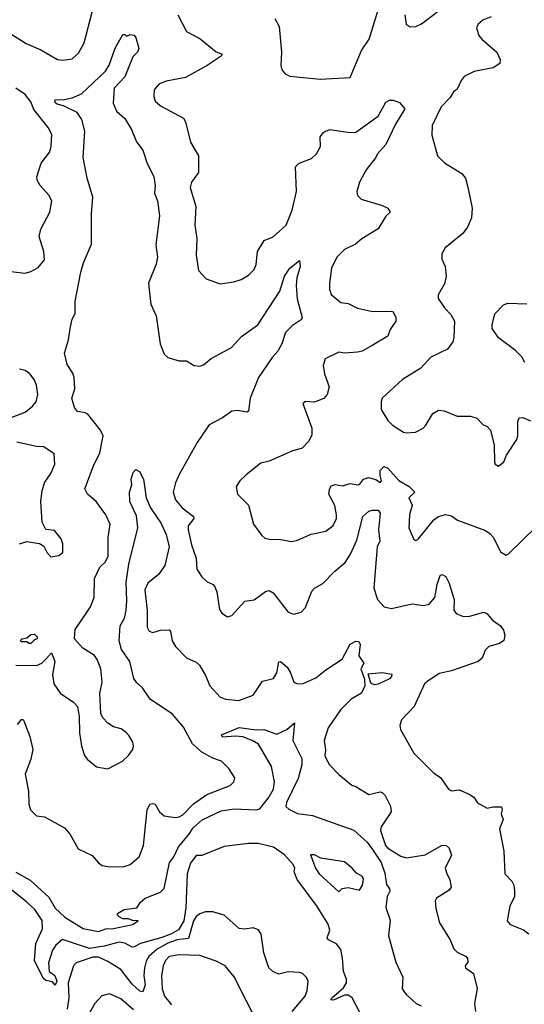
# Model space of a CAD drawing. Extents: x 1690054 to 1842981, y 782881 to 914114.
# Tile 653 of 656: x 1812166 to 1814852, y 882801 to 888038. Entities that reach past the tile are written whole.
import ezdxf

# ---------------------------------------------------------------- set-up
doc = ezdxf.new("R2010")
doc.units = 0

msp = doc.modelspace()

# ---------------------------------------------------------------- linework, layer by layer
at = {"layer": '0CON10XD'}
for points in [[(1813524.6, 888044.6), (1813548.1, 888001.9), (1813559.5, 887865), (1813555.7, 887795), (1813562.1, 887772.1), (1813579.5, 887749.5), (1813605, 887738.8), (1813765, 887721.9), (1813925, 887730), (1813985.4, 887875), (1814026.6, 887935), (1814085, 888124)], [(1814216.5, 888065), (1814223.3, 888015), (1814245, 888000.9), (1814275, 888002.9), (1814305, 888015.5), (1814475, 888146.9)], [(1812105, 887971.2), (1812201.5, 887911.5), (1812278.8, 887878.8), (1812367.4, 887827.4), (1812395, 887823.1), (1812445, 887830), (1812478.9, 887861.1), (1812509.4, 887915), (1812554.5, 888085)], [(1813007.3, 888065), (1813055, 887975.7), (1813125, 887938.8), (1813212.3, 887867.7), (1813243.3, 887855), (1813238.8, 887845), (1813165, 887793.8), (1813049.1, 887730.9), (1812945, 887711.9), (1812906.2, 887695), (1812882.5, 887665), (1812880.5, 887630.5), (1812888, 887605), (1812915, 887580), (1813037.5, 887515), (1813048.6, 887495), (1813075, 887387.5), (1813117.5, 887315), (1813118.8, 887225), (1813080.4, 887175), (1813072.9, 887145), (1813104, 887044), (1813099.2, 886945), (1813108.5, 886875), (1813105.6, 886785), (1813117.5, 886705), (1813159.1, 886659.1), (1813233.9, 886633.9), (1813306.1, 886643.9), (1813344.3, 886655.7), (1813385, 886678.8), (1813415, 886710), (1813424.3, 886735.7), (1813431.4, 886805), (1813467, 886863), (1813515, 886882.5), (1813584.4, 886945), (1813616.5, 887025), (1813640.5, 887125), (1813634.5, 887255.5), (1813653.8, 887275), (1813719.7, 887300.3), (1813745.6, 887324.4), (1813766.6, 887363.4), (1813765.8, 887415), (1813785, 887440), (1813815, 887454.2), (1813925, 887438.5), (1813955, 887440), (1814075, 887525.8), (1814115, 887600), (1814135, 887610), (1814155, 887610.8), (1814187.6, 887597.6), (1814215.5, 887565), (1814166.5, 887483.5), (1814114.5, 887375), (1814070, 887325), (1814062.5, 887305), (1814009.9, 887240.1), (1813975.5, 887175), (1813961.4, 887125), (1813965, 887102.5), (1813984.3, 887084.3), (1814092.6, 887052.6), (1814126.2, 887035), (1814138.8, 887015), (1814115, 886993.8), (1814074, 886926), (1813987, 886873), (1813954, 886845), (1813895, 886816.7), (1813854.4, 886775), (1813826.1, 886716.1), (1813815.7, 886635), (1813816, 886605), (1813825, 886577.5), (1813875, 886534.2), (1813915, 886528.9), (1813965, 886504.5), (1814045, 886485.8), (1814145, 886488.6), (1814155, 886483.8), (1814168.9, 886455), (1814168.1, 886435), (1814138.8, 886391.2), (1814125.8, 886355), (1814043.3, 886305), (1813988.8, 886275), (1813965, 886269.2), (1813895, 886264.5), (1813865, 886270.5), (1813793.1, 886235), (1813780.9, 886199.1), (1813788.1, 886155), (1813813.6, 886086.4), (1813803.3, 886045), (1813785, 886023.8), (1813735, 886003.3), (1813687, 886007), (1813673.6, 885996.4), (1813721.4, 885865), (1813721.7, 885828.3), (1813704.4, 885795.6), (1813670.4, 885759.6), (1813615, 885743.1), (1813495, 885690.5), (1813450.5, 885679.5), (1813372, 885618), (1813338.6, 885585), (1813319.2, 885555), (1813326.2, 885515), (1813385, 885456.7), (1813411.2, 885355), (1813454.3, 885294.3), (1813471.4, 885281.4), (1813495, 885276), (1813555, 885274), (1813615, 885262.5), (1813645, 885269.2), (1813717.6, 885302.4), (1813795, 885317.1), (1813835, 885348), (1813851.9, 885385), (1813853.3, 885405), (1813843.5, 885455), (1813812.5, 885515), (1813815, 885540), (1813825, 885558.6), (1813845, 885566.5), (1813885, 885558.6), (1813925, 885570.8), (1813966.5, 885563.5), (1813975, 885566), (1813997.1, 885595), (1814023.6, 885603.6), (1814062.6, 885592.6), (1814085, 885577.5), (1814092.5, 885585), (1814084.2, 885614.2), (1814085, 885640), (1814105, 885662.5), (1814125, 885652.5), (1814185, 885587.5), (1814240, 885555), (1814270, 885525), (1814237.5, 885495), (1814255.6, 885455.6), (1814241.9, 885405), (1814238, 885335), (1814265, 885273.3), (1814275, 885268.8), (1814287.5, 885275), (1814371.4, 885378.6), (1814395, 885395.7), (1814433.4, 885406.6), (1814465, 885400), (1814496.6, 885376.6), (1814645, 885321.5), (1814668.6, 885305), (1814688, 885285), (1814725, 885207.5), (1814755, 885189.5), (1814767.1, 885195), (1814915, 885341.2)], [(1814675, 888054.3), (1814632, 888035), (1814607.5, 888015), (1814598.6, 887995), (1814610.6, 887955), (1814625.8, 887935), (1814705.7, 887865), (1814723.3, 887826.7), (1814721.2, 887805), (1814687.4, 887782.6), (1814585, 887763.5), (1814533, 887737), (1814515.6, 887715), (1814495, 887669.2), (1814475.6, 887654.4), (1814458.1, 887625), (1814409.4, 887575), (1814361.1, 887475), (1814360.6, 887425), (1814390, 887315), (1814427, 887277), (1814519.8, 887219.8), (1814538.6, 887195), (1814551.7, 887148.3), (1814574.3, 887035), (1814571.9, 886985), (1814549.5, 886935), (1814525, 886900.6), (1814431.2, 886825), (1814413.6, 886793.6), (1814413.8, 886765), (1814431.2, 886725), (1814436.8, 886673.2), (1814427, 886633), (1814393.8, 886575), (1814392.9, 886555), (1814428.1, 886505), (1814460.9, 886470.9), (1814480, 886435), (1814477.7, 886347.7), (1814472, 886325), (1814443.3, 886285), (1814355, 886243.8), (1814302, 886185), (1814203.3, 886125), (1814096.2, 886025), (1814091.2, 886005), (1814091.2, 885965), (1814125, 885906.7), (1814150.9, 885880.9), (1814208.8, 885845), (1814225, 885840), (1814273.3, 885845), (1814314, 885865), (1814328.7, 885881.3), (1814365.9, 885944.1), (1814395, 885961.5), (1814425, 885958.5), (1814495, 885928.8), (1814565, 885930), (1814599.4, 885919.4), (1814632, 885885), (1814655, 885874), (1814672, 885855), (1814692, 885775), (1814693.8, 885685), (1814697.5, 885675), (1814715, 885663.3), (1814743.6, 885686.4), (1814757.7, 885722.3), (1814812.9, 885805), (1814818.5, 885825), (1814818.1, 885901.9), (1814825, 885920), (1814845, 885922), (1814885, 885904)], [(1812145, 884605.5), (1812255, 884603.9), (1812284, 884615), (1812304.3, 884635), (1812335, 884670), (1812354, 884625), (1812341.1, 884555), (1812348.6, 884505), (1812384, 884455), (1812450.3, 884410.3), (1812473.3, 884385), (1812482.3, 884332.3), (1812484.2, 884245), (1812496, 884175), (1812512, 884125), (1812526.2, 884105), (1812575, 884063.8), (1812635, 884053.8), (1812713.3, 884095), (1812746, 884125), (1812766.2, 884155), (1812772, 884175), (1812768.8, 884195), (1812748.7, 884228.7), (1812735, 884246), (1812705.7, 884265.7), (1812665, 884276.2), (1812635, 884296.2), (1812608.8, 884325), (1812597.7, 884347.7), (1812592.5, 884455), (1812605.8, 884514.2), (1812597.5, 884585), (1812578.6, 884635), (1812565, 884657.1), (1812502.5, 884695), (1812458, 884745), (1812461.2, 884795), (1812525, 884888), (1812542.9, 884915), (1812562.9, 884965), (1812564.6, 885065.4), (1812593.6, 885126.4), (1812622.7, 885155), (1812637.9, 885185), (1812636.5, 885285), (1812647.3, 885355), (1812625.5, 885405), (1812572.5, 885475), (1812526.7, 885515), (1812513.5, 885543.5), (1812558.8, 885665), (1812592.5, 885735), (1812610.5, 885825), (1812596.7, 885855), (1812529.3, 885939.3), (1812515, 885947.9), (1812474.6, 885954.6), (1812458.5, 885975), (1812444.3, 886025), (1812458.9, 886075), (1812456.8, 886135), (1812448.7, 886158.7), (1812418.5, 886205), (1812405.3, 886265), (1812425.4, 886335), (1812434.9, 886395.1), (1812444.8, 886445.2), (1812461.4, 886475), (1812461.1, 886538.9), (1812490.8, 886695), (1812505.3, 886744.7), (1812548.8, 886845), (1812548.6, 887005), (1812555.3, 887095), (1812524.6, 887195), (1812504.9, 887304.9), (1812512.5, 887445), (1812497.2, 887507.3), (1812472.9, 887545), (1812399.3, 887579.3), (1812365, 887588.6), (1812356, 887595), (1812353, 887607), (1812356.7, 887613.3), (1812395, 887612.9), (1812445, 887622.5), (1812495, 887644.4), (1812623.1, 887765), (1812643.1, 887796.9), (1812675, 887887.5), (1812715, 887960), (1812725, 887960), (1812735, 887950), (1812755, 887960), (1812775.7, 887955.7), (1812784.3, 887944.3), (1812800, 887885), (1812794.1, 887865.9), (1812769.3, 887840.7), (1812725.8, 887735), (1812668.6, 887675), (1812663.2, 887595), (1812681.1, 887551.1), (1812725, 887512), (1812761.9, 887455), (1812788.6, 887388.6), (1812821.9, 887345), (1812843.9, 887273.9), (1812879.5, 887205), (1812887.5, 887155), (1812884.6, 887115), (1812900.5, 887075), (1812910.8, 886995), (1812891.7, 886841.7), (1812899.2, 886775), (1812892.3, 886737.7), (1812852.7, 886637.3), (1812857.1, 886585), (1812863.8, 886525), (1812893.5, 886463.5), (1812914.5, 886315), (1812935, 886260), (1812955, 886241.9), (1813015, 886224.6), (1813055, 886224.5), (1813095, 886199.6), (1813125, 886196.2), (1813145, 886202.7), (1813185, 886235.4), (1813294.4, 886295), (1813347.3, 886352.7), (1813434.5, 886415), (1813550.5, 886595), (1813575, 886673.8), (1813605, 886716), (1813655, 886757.5), (1813660, 886725), (1813641.1, 886665), (1813637.3, 886625), (1813643.7, 886553.7), (1813670, 886455), (1813666, 886444), (1813618.8, 886411.2), (1813580.8, 886375), (1813561.9, 886315), (1813540.8, 886275), (1813509.3, 886240.7), (1813436.9, 886135), (1813392.5, 886025), (1813384.2, 885955.8), (1813375, 885950), (1813325, 885958.9), (1813295, 885955.5), (1813245, 885920.4), (1813175, 885883.1), (1813111.4, 885788.6), (1813015, 885620), (1812995.5, 885575), (1812983.1, 885525), (1812995.6, 885485), (1813031.5, 885441.5), (1813090.6, 885395), (1813092.9, 885385), (1813063.1, 885346.9), (1813062.5, 885325), (1813080.5, 885245), (1813105.7, 885175), (1813108.8, 885115), (1813136.2, 885075), (1813165, 885048), (1813196.7, 885035), (1813205, 885022.5), (1813216.2, 884995), (1813230.6, 884900.6), (1813241.7, 884881.7), (1813272.7, 884862.7), (1813295, 884868.8), (1813365, 884945.8), (1813415, 884953.1), (1813475, 884997.5), (1813495, 885002.5), (1813515, 884989.2), (1813595, 884887.1), (1813625, 884876), (1813665, 884886.7), (1813687.7, 884912.3), (1813720.9, 884999.1), (1813735.7, 885014.3), (1813780.3, 885039.7), (1813842.9, 885105), (1813899, 885151), (1813927.3, 885195), (1813960.6, 885269.4), (1813993.1, 885395), (1814025, 885424.2), (1814045, 885430), (1814075, 885430), (1814084.3, 885414.3), (1814076.2, 885325), (1814082.9, 885265), (1814068.4, 885235), (1814062.4, 885147.6), (1814050.8, 885015), (1814070.9, 884955), (1814105.5, 884915.5), (1814145, 884906.7), (1814255, 884931.4), (1814315, 884922), (1814345, 884928.8), (1814375.5, 884965), (1814388.6, 885035), (1814405, 885082.5), (1814415, 885088), (1814435, 885076.2), (1814450, 885045), (1814478.5, 884955), (1814477.4, 884897.4), (1814489.8, 884879.8), (1814522.5, 884865), (1814555, 884863.1), (1814637.5, 884887.5), (1814655, 884878.8), (1814682.5, 884845), (1814725, 884813.6), (1814740.8, 884790.9), (1814748.5, 884765), (1814743.3, 884736.7), (1814720.5, 884719.5), (1814664, 884705), (1814643.3, 884685), (1814627.3, 884642.7), (1814606.7, 884625), (1814464.5, 884575.5), (1814399.1, 884560.9), (1814339.3, 884519.3), (1814320.8, 884505), (1814265.8, 884385), (1814199.2, 884315), (1814190, 884285), (1814192.7, 884262.7), (1814265, 884136.2), (1814370.6, 884030.6), (1814406.7, 884006.7), (1814448.8, 883945), (1814465, 883937.5), (1814505, 883942), (1814559.5, 883919.5), (1814583.4, 883903.4), (1814603.2, 883873.2), (1814655, 883844), (1814685, 883851.1), (1814730.7, 883850.7), (1814734.2, 883835), (1814728.8, 883815), (1814740, 883785), (1814720.8, 883735), (1814744, 883615), (1814749.2, 883495), (1814786.2, 883456.2), (1814796.5, 883435), (1814800.6, 883405), (1814799.2, 883375), (1814775, 883322.5), (1814760.6, 883245), (1814776.2, 883225), (1814848.1, 883198.1), (1814875.5, 883175.5)], [(1811965, 886717.5), (1812195, 886690.8), (1812225, 886698.6), (1812265, 886720), (1812298.3, 886761.7), (1812294, 886805), (1812269.4, 886885), (1812279.4, 886925), (1812327.1, 887015), (1812338.1, 887075), (1812320.6, 887105), (1812275, 887156), (1812259.5, 887185), (1812256.8, 887203.2), (1812280, 887275), (1812326.2, 887335), (1812333.9, 887366.1), (1812336.8, 887426.8), (1812318.1, 887465), (1812241.4, 887561.4), (1812225, 887601.9), (1812195, 887640), (1812145, 887673.6)], [(1814854.4, 886215), (1814839.4, 886245), (1814805, 886278.9), (1814715, 886345.4), (1814680.9, 886395), (1814680.4, 886415), (1814695.5, 886474.5), (1814741.7, 886521.7), (1814765, 886530.8), (1814865, 886527.5)], [(1812126.7, 885925), (1812195, 885951.2), (1812235, 885982.2), (1812253.1, 886005), (1812263.1, 886045), (1812255.6, 886095), (1812243.3, 886125), (1812220, 886155), (1812195, 886172.7), (1812165, 886179.1)], [(1812165, 885250), (1812205, 885262.5), (1812271.7, 885251.7), (1812295, 885237.5), (1812311.7, 885201.7), (1812332, 885182), (1812375, 885188.8), (1812396, 885205), (1812395, 885250), (1812386.6, 885276.6), (1812350.7, 885320.7), (1812305, 885327.5), (1812286, 885365), (1812279.6, 885475), (1812285.3, 885534.7), (1812300.9, 885579.1), (1812332.7, 885625), (1812352.9, 885675), (1812349.2, 885729.2), (1812295.5, 885765.5), (1812255, 885768.2), (1812150.6, 885790.6)], [(1812155, 884290), (1812175, 884316.2), (1812185, 884316.7), (1812188.8, 884308.8), (1812220.8, 884225), (1812237, 884157), (1812225.8, 884105.8), (1812195.6, 884025), (1812212.5, 883935), (1812214, 883865), (1812224, 883835), (1812255, 883804), (1812297.9, 883797.9), (1812405, 883739.2), (1812434.2, 883705), (1812477.9, 883627.9), (1812551.9, 883591.9), (1812585, 883553.8), (1812605, 883540), (1812635.9, 883534.1), (1812716.8, 883533.2), (1812755, 883545.7), (1812801.4, 883585), (1812824.4, 883645), (1812845.6, 883835), (1812858.8, 883865), (1812875, 883869.4), (1812888, 883865), (1812909.6, 883825), (1812934.4, 883804.4), (1812994.1, 883794.1), (1813015, 883797.6), (1813035, 883809.7), (1813092, 883868), (1813163, 883917), (1813286.2, 883965), (1813306.7, 883985), (1813311.2, 884005), (1813279.2, 884055), (1813241.2, 884095), (1813195, 884110.5), (1813135, 884142.5), (1813086.3, 884186.3), (1813038.8, 884275), (1812978.9, 884345), (1812861.3, 884425), (1812819.1, 884485), (1812790.4, 884510.4), (1812773.8, 884535), (1812752.5, 884625), (1812708, 884688), (1812695.8, 884735), (1812700.6, 884815), (1812724.2, 884855.7), (1812732.4, 884895), (1812737.2, 884947.2), (1812733.8, 885046.2), (1812747.7, 885142.3), (1812795.7, 885335.7), (1812788.8, 885398.8), (1812752.5, 885475), (1812750, 885525), (1812763.3, 885565), (1812760, 885595), (1812769.7, 885630.3), (1812785, 885646.7), (1812804.4, 885634.4), (1812824.6, 885594.6), (1812838.7, 885495), (1812861.9, 885441.9), (1812918.9, 885358.9), (1812945, 885300), (1812962.3, 885235), (1812938.8, 885135), (1812905, 885087.5), (1812848.3, 885041.7), (1812832.6, 885005), (1812844.8, 884895), (1812845, 884806.7), (1812856.1, 884786.1), (1812875, 884778.2), (1812915, 884792.1), (1812962.2, 884792.2), (1812968.6, 884785), (1812977.1, 884735), (1812995, 884704.4)], [(1812225, 884720), (1812215, 884720), (1812205, 884730), (1812175, 884730), (1812170, 884735), (1812180, 884745), (1812205, 884750), (1812225, 884767.5), (1812245, 884770), (1812260, 884755), (1812260, 884745), (1812245, 884740), (1812225, 884720)], [(1812995, 884704.4), (1813055, 884644.5), (1813105, 884620.9), (1813123.3, 884605), (1813155, 884550.8), (1813178.5, 884495), (1813233.1, 884435), (1813263.5, 884423.5), (1813333.5, 884416.5), (1813409.2, 884445), (1813459.5, 884520.5), (1813516.7, 884535), (1813535.6, 884565), (1813545, 884623.3), (1813555, 884624), (1813589.1, 884595), (1813607.7, 884565), (1813625.4, 884515.4), (1813645.5, 884505.5), (1813675, 884507.7), (1813743.1, 884536.9), (1813795, 884580), (1813883.5, 884636.5), (1813925, 884717.5), (1813955, 884732.5), (1813971.7, 884731.7), (1813978, 884715), (1813971.2, 884655), (1813998, 884615), (1813982.9, 884585), (1814001.2, 884531.2), (1814003.1, 884495), (1813985, 884456), (1813930, 884425), (1813873.3, 884366.8), (1813808.1, 884271.9), (1813787.1, 884205), (1813794.6, 884155), (1813790.8, 884125), (1813797.1, 884107.1), (1813815.3, 884075.3), (1813865, 884024), (1813935, 883966.2), (1813955, 883960), (1814025, 883916.7), (1814085, 883931.1), (1814095, 883928.6), (1814111.1, 883911.1), (1814140.5, 883855), (1814143.1, 883825), (1814090.9, 883745), (1814086.4, 883725), (1814114.1, 883645), (1814125, 883631.8), (1814195, 883588.6), (1814225, 883580.9), (1814323.7, 883596.3), (1814415, 883647.5), (1814435.6, 883645.6), (1814451.7, 883631.7), (1814464, 883595), (1814431.2, 883525), (1814439.5, 883495), (1814456.7, 883465), (1814462.9, 883425), (1814452, 883408), (1814413.9, 883383.9), (1814384.4, 883365.6), (1814378.3, 883351.7), (1814381.3, 883311.3), (1814401.4, 883235), (1814458, 883145), (1814476.5, 883096.5), (1814495, 883078.8), (1814543.3, 883055), (1814549.2, 883045), (1814550.8, 883025), (1814538, 883005), (1814540, 882995), (1814582, 882965), (1814600.8, 882885), (1814587.5, 882805), (1814592.6, 882762.6)], [(1814055, 884500), (1814035, 884510), (1814021.7, 884558.3), (1814095, 884565.5), (1814148, 884558), (1814146.2, 884545), (1814135, 884532), (1814075, 884504), (1814055, 884500)], [(1812145, 883504.1), (1812222, 883462), (1812320.7, 883370.7), (1812355, 883312.5), (1812406, 883265), (1812504, 883205), (1812585, 883188.9), (1812625, 883202.3), (1812665, 883203.6), (1812767.5, 883225), (1812796.2, 883245), (1812767, 883247), (1812745, 883256.7), (1812715, 883256.7), (1812696.1, 883266.1), (1812687.5, 883275), (1812687.5, 883285), (1812722.5, 883305), (1812790, 883315), (1812810, 883345), (1812833.8, 883365), (1812915, 883397.5), (1812935, 883416.7), (1812964.4, 883555), (1812986.5, 883585), (1813011.7, 883638.3), (1813065.7, 883705), (1813089.3, 883740.7), (1813137.1, 883782.9), (1813239, 883831), (1813308.3, 883841.7), (1813425, 883836.4), (1813445, 883840.6), (1813490.9, 883899.1), (1813517.5, 883945), (1813522.5, 883985), (1813506.5, 884066.5), (1813436.7, 884185), (1813404.5, 884204.5), (1813353.5, 884223.5), (1813315, 884227.7), (1813245, 884222.2), (1813240, 884235), (1813335, 884273.5), (1813425, 884260.5), (1813465, 884263.5), (1813535, 884237.9), (1813588, 884262), (1813628.3, 884298.3), (1813620.5, 884205), (1813668.6, 884108.6), (1813668.8, 884075), (1813648.5, 884001.5), (1813587.1, 883875), (1813583.1, 883853.1), (1813598.8, 883838.8), (1813645, 883816.7), (1813725, 883806.2), (1813945, 883727.8), (1814015, 883663.3), (1814045, 883625.4), (1814090.7, 883555), (1814109.1, 883499.1), (1814119.2, 883439.2), (1814135.3, 883415), (1814136.2, 883403.8), (1814121.8, 883375), (1814115.7, 883315.7), (1814138.8, 883248.8), (1814128.8, 883165), (1814168.8, 883025), (1814205.8, 882945), (1814202.7, 882882.7), (1814223, 882853), (1814277.5, 882805), (1814303, 882793)], [(1813980.1, 882750.1), (1813935.9, 882835.9), (1813915, 882849.2), (1813895, 882849.5), (1813837, 882823), (1813822.9, 882825), (1813827.8, 882835), (1813890.4, 882889.6), (1813905.3, 882915), (1813905.2, 882935), (1813890.1, 882975), (1813885, 883046.7), (1813875, 883092.5), (1813852.6, 883122.6), (1813810, 883145), (1813802.5, 883155), (1813816.7, 883195), (1813807.7, 883227.7), (1813746.1, 883326.1), (1813642.5, 883465), (1813627.5, 883505), (1813630, 883525), (1813622.5, 883545), (1813576.4, 883596.4), (1813517, 883637), (1813435, 883656), (1813384.1, 883655.9), (1813255, 883640), (1813135, 883592.5), (1813105, 883592.5), (1813075, 883552.5), (1813058, 883495), (1813050, 883315), (1813040.4, 883245), (1813012, 883198), (1812975, 883175.5), (1812922.9, 883157.1), (1812810, 883125), (1812775, 883106.7), (1812765, 883105.4), (1812725, 883126.8), (1812695, 883131.8), (1812615, 883110), (1812537.9, 883097.9), (1812394.8, 883145.2), (1812358.9, 883115), (1812340.1, 883089.9), (1812318.8, 883021.2), (1812322.3, 882975), (1812352.7, 882955), (1812364.4, 882925), (1812355, 882902.5), (1812341.2, 882921.2), (1812305, 882928.5), (1812290.5, 882940.5), (1812245.5, 883035), (1812251.8, 883125), (1812286.8, 883203.2), (1812285, 883246.7), (1812246.1, 883305), (1812205, 883345.2), (1812079.1, 883445)], [(1813865, 883400), (1813883, 883417), (1813915, 883422.5), (1813975, 883407.5), (1813991.2, 883435), (1813995.5, 883465.5), (1813990.5, 883480.5), (1813958.3, 883498.3), (1813936.7, 883525), (1813895, 883558.8), (1813769.1, 883579.1), (1813735, 883596.7), (1813714.2, 883595.8), (1813740, 883525), (1813760, 883495), (1813865, 883400)], [(1813617, 882763), (1813685.3, 882844.7), (1813696.9, 882875), (1813701.2, 882925), (1813693, 882943), (1813671.2, 882965), (1813655, 882970.8), (1813595, 882973.3), (1813545, 882961.5), (1813514, 882975), (1813492.9, 882995), (1813465.6, 883075), (1813451.4, 883175), (1813437, 883197), (1813408.3, 883208.3), (1813365, 883200.6), (1813335, 883204.4), (1813255, 883275.6), (1813195, 883292.9), (1813155, 883292.5), (1813125, 883283.3), (1813105, 883269.1), (1813091.3, 883245), (1813065, 883151.8), (1813005, 883143.3), (1812955, 883126), (1812898.3, 883095), (1812853.1, 883055), (1812838.8, 883031.2), (1812830.9, 882995), (1812827, 882955), (1812834.7, 882905), (1812821.9, 882868.1), (1812805, 882871.8), (1812765, 882908.8), (1812705, 882986), (1812635, 883028.5), (1812585, 883051.2), (1812555, 883052.7), (1812467.5, 883022.5), (1812453.5, 883006.5), (1812424.3, 882915.7), (1812428.1, 882835), (1812418.3, 882775)], [(1813435.6, 882695), (1813307.9, 882947.9), (1813260.8, 883005), (1813211.2, 883031.2), (1813125, 883061.1), (1813015, 883065.2), (1812962.7, 883055), (1812942.5, 883035), (1812929.5, 883005), (1812921.7, 882955), (1812925, 882883.8), (1812937.6, 882845), (1812975, 882798.6)], [(1812771.6, 882771.6), (1812705, 882830.5), (1812645, 882856.9), (1812603.7, 882846.3), (1812565.3, 882804.7), (1812538.5, 882755)]]:
    msp.add_lwpolyline(points, dxfattribs=at)

doc.saveas('drawing.dxf')
